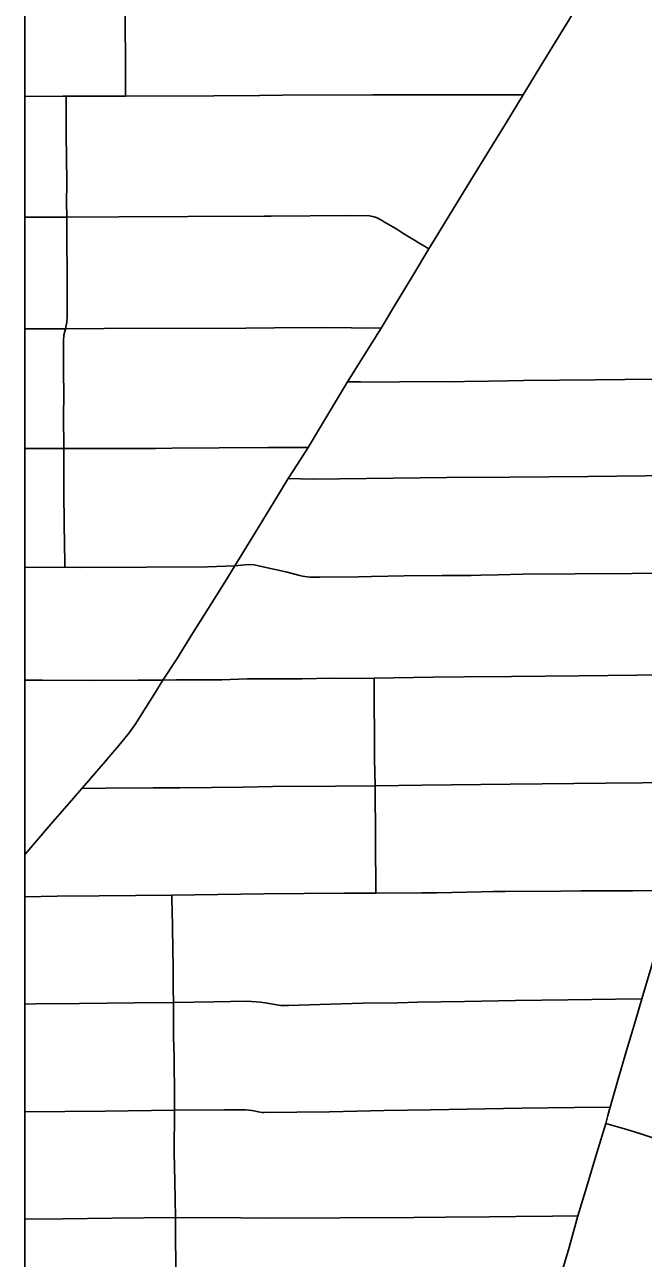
# Model space of a CAD drawing. Extents: x -59 to 82, y -3 to 49.
# Drawn here: x -15.079 to -14.763, y 32.62 to 33.25 of the extents above; entities that cross this region are included whole.
import ezdxf

# ---------------------------------------------------------------- set-up
doc = ezdxf.new("R2010")
doc.units = 0
for name, color, linetype in [('GM_X_City_Street', 7, 'Continuous'), ('GM_X_Corporation', 7, 'Continuous'), ('GM_X_County_Road', 7, 'Continuous'), ('GM_X_State_Route', 7, 'Continuous'), ('GM_X_US_Route', 7, 'Continuous'), ('SH_Data', 7, 'Continuous')]:
    doc.layers.add(name, color=color, linetype=linetype)

msp = doc.modelspace()

# ---------------------------------------------------------------- linework, layer by layer
at = {"layer": 'GM_X_City_Street'}
for points in [[(-15.02714, 33.21326), (-15.02706, 33.22639), (-15.02718, 33.23242), (-15.02729, 33.24897), (-15.02713, 33.27219), (-15.02687, 33.27339), (-15.02575, 33.27699), (-15.02493, 33.28002), (-15.02463, 33.28138), (-15.02443, 33.28296), (-15.0246, 33.3263), (-15.0244, 33.33513), (-15.02437, 33.33728), (-15.0245, 33.35022), (-15.02463, 33.36846), (-15.02459, 33.39232), (-15.0247, 33.40513), (-15.02479, 33.43417), (-15.0246, 33.44424), (-15.0245, 33.44844)], [(-15.07858, 33.2131), (-15.05913, 33.21313), (-15.05748, 33.21313), (-15.03617, 33.21324), (-15.02714, 33.21326), (-14.98201, 33.21342), (-14.95868, 33.21357), (-14.94693, 33.21365), (-14.90096, 33.21389), (-14.82418, 33.21395)], [(-15.05809, 32.9726), (-15.05816, 32.9747), (-15.05841, 32.99464), (-15.05857, 33.01119), (-15.05868, 33.0299), (-15.05863, 33.03333), (-15.0587, 33.04969), (-15.05857, 33.06062), (-15.05873, 33.07283), (-15.05885, 33.08816), (-15.05852, 33.09115), (-15.05779, 33.09444), (-15.05708, 33.09769), (-15.05683, 33.10044), (-15.05696, 33.11098), (-15.05703, 33.15148), (-15.05717, 33.15912), (-15.05704, 33.16842), (-15.05717, 33.18265), (-15.0574, 33.19237), (-15.05748, 33.21313)], [(-15.07858, 33.15137), (-15.06077, 33.15145), (-15.05703, 33.15148), (-15.03061, 33.1516), (-14.99531, 33.15178), (-14.95644, 33.15185), (-14.95276, 33.15198), (-14.91307, 33.15227), (-14.90265, 33.15214), (-14.90183, 33.15198), (-14.90102, 33.15179), (-14.90023, 33.15156), (-14.89867, 33.15099), (-14.89717, 33.15029), (-14.89645, 33.14989), (-14.89489, 33.14888), (-14.89189, 33.14709), (-14.88872, 33.1452), (-14.88556, 33.14329), (-14.88166, 33.1408), (-14.87969, 33.13959), (-14.87772, 33.13839), (-14.87573, 33.13721), (-14.87458, 33.13661), (-14.87345, 33.13596), (-14.87234, 33.13528)], [(-15.07858, 33.09441), (-15.05779, 33.09444), (-15.03806, 33.09458), (-14.96567, 33.09474), (-14.95109, 33.09483), (-14.92693, 33.09498), (-14.89672, 33.09474)], [(-14.91386, 33.06724), (-14.90727, 33.06736), (-14.89766, 33.0672), (-14.88724, 33.0673), (-14.8685, 33.06741), (-14.85967, 33.06734), (-14.85407, 33.06743), (-14.84188, 33.0677), (-14.83203, 33.06782), (-14.82395, 33.06799), (-14.78749, 33.06832), (-14.75716, 33.06868), (-14.74916, 33.06879), (-14.73183, 33.06902), (-14.70956, 33.06895)], [(-15.07858, 33.0332), (-15.06709, 33.03326), (-15.05863, 33.03333), (-15.05357, 33.03324), (-15.0119, 33.03332), (-15.00354, 33.03344), (-14.97931, 33.0336), (-14.95451, 33.03385), (-14.93396, 33.0337)], [(-14.94407, 33.01792), (-14.93154, 33.01762), (-14.86316, 33.01839), (-14.83098, 33.01864), (-14.79099, 33.01893), (-14.74708, 33.01944), (-14.71638, 33.01967), (-14.70859, 33.01969)], [(-15.07858, 32.97251), (-15.05809, 32.9726), (-15.04994, 32.97252), (-15.01624, 32.97262), (-14.98529, 32.97286), (-14.97135, 32.97333)], [(-14.97135, 32.97333), (-14.96616, 32.97387), (-14.96395, 32.97407), (-14.96145, 32.97379), (-14.95464, 32.97231), (-14.9453, 32.97029), (-14.93809, 32.96832), (-14.93685, 32.96806), (-14.93559, 32.96785), (-14.93433, 32.96768), (-14.93307, 32.96757), (-14.9318, 32.9675), (-14.92799, 32.96758), (-14.90821, 32.96777), (-14.90164, 32.9679), (-14.88491, 32.96827), (-14.86557, 32.96839), (-14.85069, 32.96847), (-14.84572, 32.9686), (-14.83716, 32.96868), (-14.82432, 32.96914), (-14.79765, 32.96931), (-14.76853, 32.9695), (-14.73609, 32.96991)], [(-15.07858, 32.91486), (-15.06948, 32.91498), (-15.04473, 32.91479), (-15.02063, 32.91498), (-15.008, 32.91499), (-15.00113, 32.91518), (-14.9906, 32.91508), (-14.978, 32.91518), (-14.96496, 32.91554), (-14.93698, 32.91564), (-14.9221, 32.91593), (-14.90715, 32.91586), (-14.9002, 32.91591), (-14.87015, 32.91639), (-14.85421, 32.91668), (-14.83012, 32.91681), (-14.79578, 32.91713), (-14.76617, 32.91747), (-14.73413, 32.9177), (-14.71712, 32.91751), (-14.71517, 32.9174)], [(-14.89933, 32.80621), (-14.89976, 32.86098), (-14.89994, 32.86787), (-14.90011, 32.87467), (-14.9002, 32.91591)], [(-15.04935, 32.85968), (-15.0374, 32.85975), (-15.01308, 32.85988), (-14.99941, 32.85995), (-14.98319, 32.86018), (-14.9672, 32.86031), (-14.95205, 32.86065), (-14.91987, 32.86084), (-14.89976, 32.86098), (-14.87569, 32.86139), (-14.83088, 32.8619), (-14.78197, 32.86239), (-14.74473, 32.86265), (-14.73137, 32.86272)], [(-15.07858, 32.80426), (-15.06205, 32.8046), (-15.04064, 32.80483), (-15.00342, 32.80521), (-14.95661, 32.80575), (-14.9153, 32.80608), (-14.90731, 32.80617), (-14.89933, 32.80621), (-14.8758, 32.80629), (-14.86822, 32.8064), (-14.86064, 32.80654), (-14.85306, 32.80671), (-14.84548, 32.80692), (-14.83946, 32.80702), (-14.83343, 32.80708), (-14.80503, 32.80721), (-14.7947, 32.80729), (-14.76821, 32.80739), (-14.74743, 32.80773)], [(-15.00138, 32.60668), (-15.00157, 32.64044), (-15.00194, 32.65888), (-15.00223, 32.67367), (-15.0022, 32.69528), (-15.00213, 32.70095), (-15.00231, 32.72314), (-15.00242, 32.72736), (-15.00257, 32.73301), (-15.00264, 32.73734), (-15.0026, 32.75033), (-15.00272, 32.75772), (-15.00283, 32.76786), (-15.00297, 32.77799), (-15.00313, 32.78812), (-15.00322, 32.79154), (-15.00328, 32.79496), (-15.00342, 32.80521)], [(-15.07858, 32.69444), (-15.03758, 32.6948), (-15.0022, 32.69528), (-14.97661, 32.69555), (-14.96596, 32.69549), (-14.96279, 32.69517), (-14.96156, 32.69496), (-14.95931, 32.69448), (-14.95737, 32.69417), (-14.95639, 32.69407), (-14.93962, 32.6943), (-14.92297, 32.6945), (-14.89503, 32.69514), (-14.87142, 32.69544), (-14.82483, 32.69629), (-14.79792, 32.69664), (-14.7798, 32.69687)], [(-14.78201, 32.68855), (-14.77132, 32.68541), (-14.76411, 32.68329), (-14.758, 32.68128)], [(-15.07858, 32.63965), (-15.05905, 32.63987), (-15.03394, 32.64013), (-15.00157, 32.64044), (-14.96824, 32.64035), (-14.95548, 32.64025), (-14.87997, 32.64053), (-14.86355, 32.6407), (-14.84153, 32.64092), (-14.82793, 32.64106), (-14.80924, 32.64125), (-14.7962, 32.64138)]]:
    msp.add_lwpolyline(points, dxfattribs=at)
at = {"layer": 'GM_X_Corporation'}
msp.add_lwpolyline([(-8.27858, 35.34818), (-15.07858, 35.34818), (-15.07858, 31.99778), (-14.87561, 32.00296), (-14.0925, 32.03375), (-13.59611, 32.05147), (-13.53526, 32.05391), (-13.47457, 32.07428), (-13.3549, 32.12151), (-13.20616, 32.17855), (-13.3241, 32.24616), (-13.185, 32.29141), (-13.20067, 32.94977), (-12.62372, 32.95853)], dxfattribs=at)
at = {"layer": 'GM_X_County_Road'}
msp.add_lwpolyline([(-15.07858, 32.74955), (-15.07303, 32.74962), (-15.0506, 32.74989), (-15.0225, 32.75015), (-15.0026, 32.75033), (-14.98207, 32.75065), (-14.96508, 32.75094), (-14.9583, 32.75054), (-14.95582, 32.75015), (-14.95087, 32.74924), (-14.94778, 32.74882), (-14.9439, 32.74873), (-14.92794, 32.7493), (-14.90608, 32.7499), (-14.88817, 32.75022), (-14.87805, 32.75045), (-14.85419, 32.75084), (-14.82802, 32.75127), (-14.80139, 32.7517), (-14.77697, 32.75209), (-14.76361, 32.75227)], dxfattribs=at)
at = {"layer": 'GM_X_State_Route'}
msp.add_line((-15.04935, 32.85968), (-15.04559, 32.86395), dxfattribs=at)
for points in [[(-14.82418, 33.21395), (-14.81492, 33.22903), (-14.80486, 33.24541), (-14.79624, 33.25946), (-14.78526, 33.27784)], [(-14.87234, 33.13528), (-14.8639, 33.14893), (-14.85217, 33.16809), (-14.83998, 33.18803), (-14.83333, 33.19873), (-14.82418, 33.21395)], [(-14.89672, 33.09474), (-14.88885, 33.10782), (-14.88072, 33.12134), (-14.87234, 33.13528)], [(-14.91386, 33.06724), (-14.90588, 33.08005), (-14.89672, 33.09474)], [(-14.93396, 33.0337), (-14.92759, 33.04433), (-14.92047, 33.05621), (-14.91386, 33.06724)], [(-14.94407, 33.01792), (-14.93933, 33.02532), (-14.93396, 33.0337)], [(-14.97135, 32.97333), (-14.96269, 32.98749), (-14.95143, 33.00589), (-14.94407, 33.01792)], [(-15.008, 32.91499), (-15.00116, 32.92556), (-14.99294, 32.9387), (-14.98484, 32.95163), (-14.97648, 32.96499), (-14.97135, 32.97333)], [(-15.04559, 32.86395), (-15.04496, 32.86467), (-15.03728, 32.87352), (-15.02964, 32.88252), (-15.02532, 32.88807), (-15.02187, 32.89288), (-15.01878, 32.89769), (-15.01262, 32.90743), (-15.008, 32.91499)], [(-15.07858, 32.82585), (-15.07839, 32.82607), (-15.06521, 32.8414), (-15.0537, 32.85474), (-15.04935, 32.85968)], [(-14.80581, 32.60802), (-14.80075, 32.62526), (-14.7962, 32.64138), (-14.79187, 32.65581), (-14.78657, 32.67352), (-14.78201, 32.68855), (-14.78096, 32.69263), (-14.7798, 32.69687), (-14.77566, 32.71111), (-14.77175, 32.72457), (-14.76668, 32.74166), (-14.76361, 32.75227), (-14.75887, 32.76827), (-14.75264, 32.78935), (-14.75073, 32.79609), (-14.74743, 32.80773), (-14.74289, 32.82336), (-14.73596, 32.84712)]]:
    msp.add_lwpolyline(points, dxfattribs=at)
at = {"layer": 'GM_X_US_Route'}
msp.add_line((-15.04935, 32.85968), (-15.04559, 32.86395), dxfattribs=at)
for points in [[(-14.82418, 33.21395), (-14.81492, 33.22903), (-14.80486, 33.24541), (-14.79624, 33.25946), (-14.78526, 33.27784)], [(-14.87234, 33.13528), (-14.8639, 33.14893), (-14.85217, 33.16809), (-14.83998, 33.18803), (-14.83333, 33.19873), (-14.82418, 33.21395)], [(-14.89672, 33.09474), (-14.88885, 33.10782), (-14.88072, 33.12134), (-14.87234, 33.13528)], [(-14.91386, 33.06724), (-14.90588, 33.08005), (-14.89672, 33.09474)], [(-14.93396, 33.0337), (-14.92759, 33.04433), (-14.92047, 33.05621), (-14.91386, 33.06724)], [(-14.94407, 33.01792), (-14.93933, 33.02532), (-14.93396, 33.0337)], [(-14.97135, 32.97333), (-14.96269, 32.98749), (-14.95143, 33.00589), (-14.94407, 33.01792)], [(-15.008, 32.91499), (-15.00116, 32.92556), (-14.99294, 32.9387), (-14.98484, 32.95163), (-14.97648, 32.96499), (-14.97135, 32.97333)], [(-15.04559, 32.86395), (-15.04496, 32.86467), (-15.03728, 32.87352), (-15.02964, 32.88252), (-15.02532, 32.88807), (-15.02187, 32.89288), (-15.01878, 32.89769), (-15.01262, 32.90743), (-15.008, 32.91499)], [(-15.07858, 32.82585), (-15.07839, 32.82607), (-15.06521, 32.8414), (-15.0537, 32.85474), (-15.04935, 32.85968)]]:
    msp.add_lwpolyline(points, dxfattribs=at)
at = {"layer": 'SH_Data'}
msp.add_lwpolyline([(-15.07858, 28.54818), (-8.27858, 28.54818), (-8.27858, 35.34818), (-15.07858, 35.34818)], close=True, dxfattribs=at)

doc.saveas('drawing.dxf')
